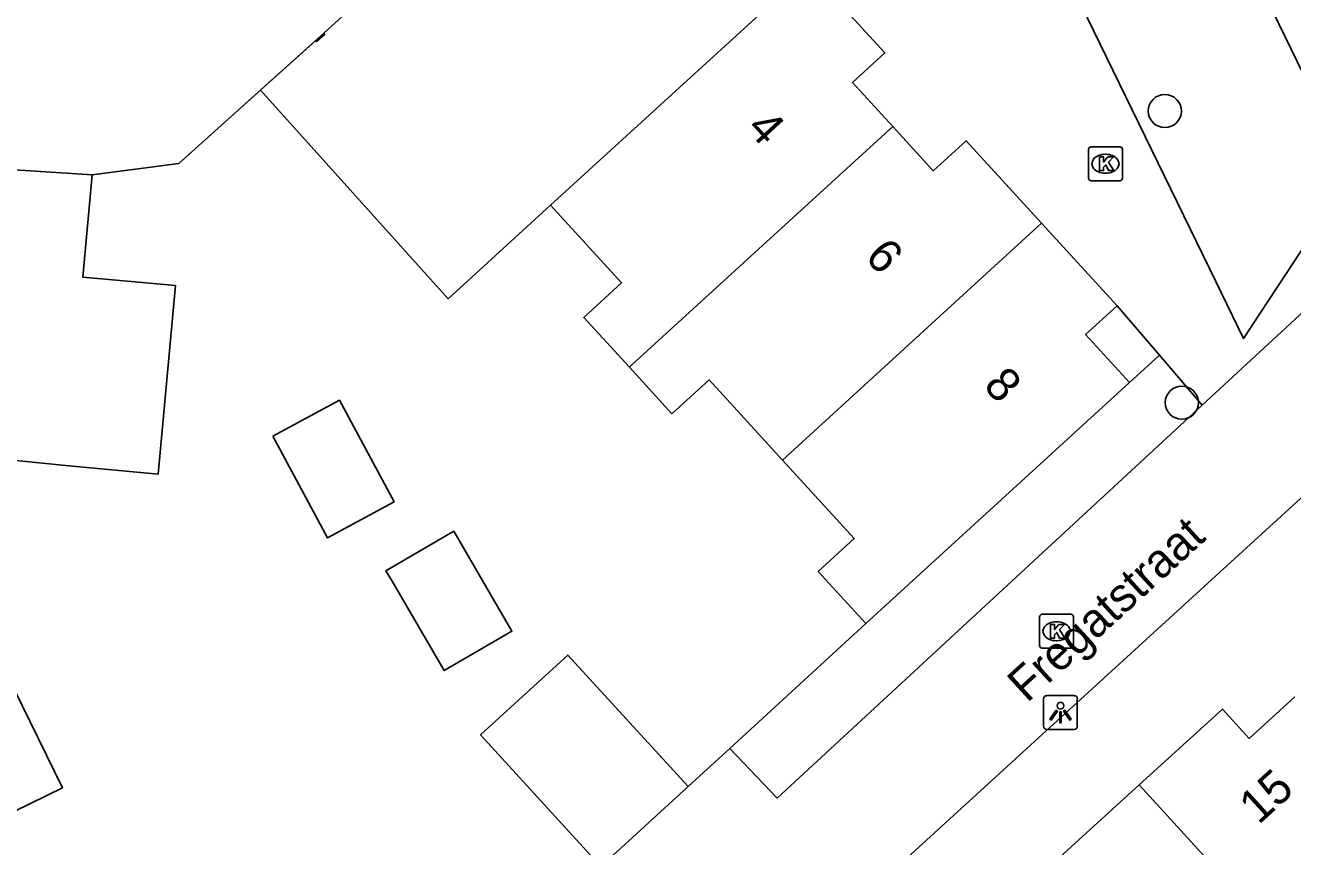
# Model space of a CAD drawing. Extents: x 159377 to 159983, y 382996 to 383595.
# Drawn here: x 159847.85 to 159885.28, y 383302.97 to 383327.24 of the extents above; entities that cross this region are included whole.
import ezdxf

# ---------------------------------------------------------------- set-up
doc = ezdxf.new("R2010")
doc.units = 0
for name, color, linetype in [('IMGEO_Boom', 7, 'Continuous'), ('IMGEO_Kolk', 7, 'Continuous'), ('IMGEO_Lichtpunt', 7, 'Continuous'), ('IMGEO_Muur', 7, 'Continuous'), ('IMGEO_Openbare_ruimte_label', 7, 'Continuous'), ('IMGEO_Pand', 7, 'Continuous'), ('IMGEO_Pand_nummerreeks', 7, 'Continuous'), ('IMGEO_Rijbaan_lokaal_open', 7, 'Continuous'), ('IMGEO_Voetpad_open', 7, 'Continuous')]:
    doc.layers.add(name, color=color, linetype=linetype)

msp = doc.modelspace()

# ---------------------------------------------------------------- linework, layer by layer
at = {"layer": 'IMGEO_Boom'}
for centre in [(159881.508, 383324.71), (159882.01, 383316.092)]:
    msp.add_circle(centre, 0.489, dxfattribs=at)
at = {"layer": 'IMGEO_Kolk'}
for p, q in [((159879.254, 383322.726), (159879.254, 383323.578)), ((159879.329, 383323.652), (159880.181, 383323.652)), ((159880.255, 383323.578), (159880.255, 383322.726)), ((159879.742, 383323.432), (159879.767, 383323.432)), ((159879.765, 383322.872), (159879.74, 383322.872)), ((159880.181, 383322.652), (159879.329, 383322.652)), ((159877.808, 383308.91), (159877.808, 383309.762)), ((159877.883, 383309.836), (159878.735, 383309.836)), ((159878.809, 383309.762), (159878.809, 383308.91)), ((159878.296, 383309.616), (159878.321, 383309.616)), ((159878.319, 383309.056), (159878.294, 383309.056)), ((159878.735, 383308.836), (159877.883, 383308.836))]:
    msp.add_line(p, q, dxfattribs=at)
for points in [[(159879.254, 383322.726), (159879.254, 383323.578)], [(159879.329, 383323.652), (159880.181, 383323.652)], [(159880.255, 383323.578), (159880.255, 383322.726)], [(159879.575, 383323.352), (159879.698, 383323.352), (159879.698, 383323.201), (159879.828, 383323.352), (159879.992, 383323.352), (159879.846, 383323.201), (159879.999, 383322.952), (159879.847, 383322.952), (159879.762, 383323.116), (159879.698, 383323.049), (159879.698, 383322.952), (159879.575, 383322.952), (159879.575, 383323.352)], [(159880.181, 383322.652), (159879.329, 383322.652)], [(159877.808, 383308.91), (159877.808, 383309.762)], [(159877.883, 383309.836), (159878.735, 383309.836)], [(159878.809, 383309.762), (159878.809, 383308.91)], [(159878.129, 383309.536), (159878.252, 383309.536), (159878.252, 383309.385), (159878.382, 383309.536), (159878.546, 383309.536), (159878.4, 383309.385), (159878.553, 383309.136), (159878.401, 383309.136), (159878.316, 383309.3), (159878.252, 383309.233), (159878.252, 383309.136), (159878.129, 383309.136), (159878.129, 383309.536)], [(159878.735, 383308.836), (159877.883, 383308.836)]]:
    msp.add_lwpolyline(points, dxfattribs=at)
for centre, start, end in [((159879.331, 383323.576), 91.552, 178.448), ((159879.331, 383323.576), 91.552, 178.448), ((159880.179, 383323.576), 1.552, 88.448), ((159880.179, 383323.576), 1.552, 88.448), ((159879.331, 383322.728), 181.552, 268.448), ((159879.331, 383322.728), 181.552, 268.448), ((159880.179, 383322.728), 271.552, 358.448), ((159880.179, 383322.728), 271.552, 358.448), ((159877.885, 383309.76), 91.552, 178.448), ((159877.885, 383309.76), 91.552, 178.448), ((159878.733, 383309.76), 1.552, 88.448), ((159878.733, 383309.76), 1.552, 88.448), ((159877.885, 383308.912), 181.552, 268.448), ((159877.885, 383308.912), 181.552, 268.448), ((159878.733, 383308.912), 271.552, 358.448), ((159878.733, 383308.912), 271.552, 358.448)]:
    msp.add_arc(centre, 0.0765, start, end, dxfattribs=at)
for centre, major_axis, ratio, start_param, end_param in [((159879.741, 383323.152), (-0.387, 0.002), 0.722429, 4.712389, 7.853982), ((159879.766, 383323.152), (-0.39, 0.002), 0.717154, 1.570796, 4.712389), ((159878.295, 383309.336), (-0.387, 0.002), 0.722429, 4.712389, 7.853982), ((159878.32, 383309.336), (-0.39, 0.002), 0.717154, 1.570796, 4.712389)]:
    msp.add_ellipse(centre, major_axis=major_axis, ratio=ratio, start_param=start_param, end_param=end_param, dxfattribs=at)
at = {"layer": 'IMGEO_Lichtpunt'}
for p, q in [((159878.829, 383307.432), (159878.021, 383307.432)), ((159878.829, 383307.432), (159878.021, 383307.432)), ((159877.927, 383307.337), (159877.927, 383306.53)), ((159877.927, 383307.337), (159877.927, 383306.53)), ((159878.923, 383306.53), (159878.923, 383307.337)), ((159878.923, 383306.53), (159878.923, 383307.337)), ((159878.021, 383306.436), (159878.829, 383306.436)), ((159878.021, 383306.436), (159878.829, 383306.436))]:
    msp.add_line(p, q, dxfattribs=at)
for points in [[(159878.301, 383307.001), (159878.34, 383306.973), (159878.152, 383306.711), (159878.114, 383306.738), (159878.301, 383307.001)], [(159878.403, 383306.953), (159878.45, 383306.953), (159878.45, 383306.631), (159878.403, 383306.631), (159878.403, 383306.953)], [(159878.513, 383306.973), (159878.551, 383307), (159878.738, 383306.738), (159878.699, 383306.71), (159878.513, 383306.973)]]:
    msp.add_lwpolyline(points, dxfattribs=at)
msp.add_circle((159878.426, 383307.135), 0.0994, dxfattribs=at)
for centre, start, end in [((159878.021, 383307.337), 90, 180), ((159878.021, 383307.337), 90, 180), ((159878.829, 383307.337), 0, 90), ((159878.829, 383307.337), 0, 90), ((159878.021, 383306.53), 180, 270), ((159878.021, 383306.53), 180, 270), ((159878.829, 383306.53), 270, 0), ((159878.829, 383306.53), 270, 360)]:
    msp.add_arc(centre, 0.0946, start, end, dxfattribs=at)
at = {"layer": 'IMGEO_Muur'}
msp.add_lwpolyline([(159852.385, 383323.158), (159856.668, 383327.008)], dxfattribs=at)
at = {"layer": 'IMGEO_Pand'}
for points in [[(159861.135, 383331.093), (159856.668, 383327.008), (159856.695, 383326.978), (159856.457, 383326.764), (159856.43, 383326.794), (159854.801, 383325.33)], [(159863.367, 383321.926), (159870.985, 383328.895)], [(159870.985, 383328.895), (159873.239, 383326.43), (159872.279, 383325.553), (159873.471, 383324.249)], [(159854.801, 383325.33), (159860.346, 383319.162), (159863.367, 383321.926)], [(159865.694, 383317.136), (159865.765, 383317.208), (159873.471, 383324.249)], [(159873.471, 383324.249), (159874.664, 383322.944), (159875.636, 383323.832), (159877.866, 383321.393)], [(159842.806, 383323.274), (159849.829, 383322.823)], [(159849.829, 383322.823), (159849.553, 383319.803), (159852.287, 383319.553), (159851.777, 383313.981), (159849.043, 383314.231), (159846.016, 383314.542), (159845.691, 383311.379), (159847.525, 383307.624), (159848.949, 383304.709), (159846.567, 383303.545), (159845.142, 383306.46), (159844.096, 383308.601)], [(159865.694, 383317.136), (159864.346, 383318.611), (159865.464, 383319.633), (159863.367, 383321.926)], [(159877.866, 383321.393), (159870.216, 383314.395)], [(159877.866, 383321.393), (159880.096, 383318.954)], [(159880.463, 383316.686), (159879.166, 383318.104), (159880.096, 383318.954)], [(159870.216, 383314.395), (159868.048, 383316.766), (159866.95, 383315.762), (159865.694, 383317.136)], [(159872.677, 383309.568), (159880.463, 383316.686)], [(159855.16, 383315.104), (159856.773, 383312.099), (159858.746, 383313.159), (159857.133, 383316.163), (159855.16, 383315.104)], [(159872.677, 383309.568), (159871.274, 383311.102), (159872.337, 383312.074), (159870.216, 383314.395)], [(159858.685, 383310.815), (159860.223, 383308.173), (159862.223, 383309.336), (159860.504, 383312.289), (159858.505, 383311.126), (159858.685, 383310.815)], [(159864.853, 383302.387), (159861.297, 383306.277), (159863.873, 383308.632), (159867.427, 383304.743)], [(159880.751, 383304.796), (159883.208, 383307.037), (159883.998, 383306.169), (159885.345, 383307.397)], [(159877.837, 383300.461), (159879.129, 383301.64), (159878.294, 383302.556), (159880.751, 383304.796)], [(159880.751, 383304.796), (159887.615, 383297.266)], [(159867.427, 383304.743), (159864.853, 383302.387)]]:
    msp.add_lwpolyline(points, dxfattribs=at)
at = {"layer": 'IMGEO_Rijbaan_lokaal_open'}
for points in [[(159865.016, 383294.523), (159894.844, 383321.788), (159889.33, 383333.201)], [(159882.613, 383331.946), (159883.082, 383330.981), (159887.034, 383322.854)], [(159882.61, 383316.018), (159887.954, 383320.962), (159887.034, 383322.854)], [(159882.61, 383316.018), (159870.056, 383304.404), (159868.657, 383305.873)], [(159868.657, 383305.873), (159867.427, 383304.743)]]:
    msp.add_lwpolyline(points, dxfattribs=at)
at = {"layer": 'IMGEO_Voetpad_open'}
for points in [[(159887.034, 383322.854), (159883.831, 383317.987), (159883.012, 383319.671), (159879.214, 383327.479), (159881.087, 383329.985), (159881.088, 383329.987), (159882.613, 383331.946)], [(159849.829, 383322.823), (159852.385, 383323.158), (159854.801, 383325.33)], [(159880.096, 383318.954), (159881.347, 383317.493)], [(159880.463, 383316.686), (159881.347, 383317.493)], [(159881.347, 383317.493), (159882.61, 383316.018)], [(159868.657, 383305.873), (159872.677, 383309.568)]]:
    msp.add_lwpolyline(points, dxfattribs=at)

# ---------------------------------------------------------------- texts
at = {"layer": 'IMGEO_Openbare_ruimte_label'}
msp.add_text('Fregatstraat', height=1, rotation=42.4471, dxfattribs=at).set_placement((159877.438, 383307.198))
at = {"layer": 'IMGEO_Pand_nummerreeks'}
for s, rotation, p in [('4', 312.6072, (159869.12, 383324.174)), ('6', 312.6072, (159872.617, 383320.372)), ('8', 312.6072, (159876.117, 383316.567)), ('15', 42.4226, (159884.277, 383303.598))]:
    msp.add_text(s, height=1, rotation=rotation, dxfattribs=at).set_placement(p)

doc.saveas('drawing.dxf')
